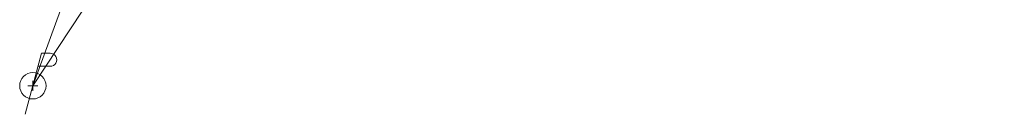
# Model space of a CAD drawing. Extents: x 1926935 to 1928139, y 199322 to 200300.
# Tile 436 of 656: x 1927557 to 1927654, y 199513 to 199522. Entities that reach past the tile are written whole.
import ezdxf

# ---------------------------------------------------------------- set-up
doc = ezdxf.new("R2010")
doc.units = 0
doc.header["$MEASUREMENT"] = 0
doc.linetypes.add('elecex', pattern=[0])
doc.linetypes.add('ohelecex', pattern=[0])
doc.layers.add('SV_X_Shot_Marker (Construction)', color=40, linetype='Continuous', lineweight=0, transparency=0.5)
for name, color, linetype, lineweight in [('UT_X_Electric', 1, 'elecex', 0), ('UT_X_Electric_Cells', 1, 'Continuous', 0), ('UT_X_Overhead_Electric', 1, 'ohelecex', 0)]:
    doc.layers.add(name, color=color, linetype=linetype, lineweight=lineweight)

# ---------------------------------------------------------------- blocks, each defined once
blk = doc.blocks.new('PP_2')
at = {"layer": 'UT_X_Electric_Cells', "color": 1, "linetype": 'Continuous', "lineweight": 0}
for p, q in [((0.0428, 0.16), (-0.0375, -0.14)), ((0.0428, 0.16), (0.0853, 0.16)), ((0.0258, 0.0963), (0.0853, 0.0963))]:
    blk.add_line(p, q, dxfattribs=at)
blk.add_circle((0, 0), 0.065, dxfattribs=at)
at = {"layer": 'UT_X_Electric_Cells', "color": 1, "linetype": 'Continuous', "lineweight": 0, "extrusion": (0, 0, -1)}
blk.add_arc((-0.086, 0.1281), 0.0319, 88.8767, 271.1233, dxfattribs=at)
blk = doc.blocks.new('SVPT_1040')
at = {"layer": 'SV_X_Shot_Marker (Construction)', "transparency": 33554495}
for p, q in [((-0.025, 0), (0.025, 0)), ((0, 0.025), (0, -0.025))]:
    blk.add_line(p, q, dxfattribs=at)
blk.add_point((0, 0), dxfattribs=at)
blk = doc.blocks.new('SVPT_1041')
at = {"layer": 'SV_X_Shot_Marker (Construction)', "transparency": 33554495}
for p, q in [((-0.025, 0), (0.025, 0)), ((0, 0.025), (0, -0.025))]:
    blk.add_line(p, q, dxfattribs=at)
blk.add_point((0, 0), dxfattribs=at)

msp = doc.modelspace()

# ---------------------------------------------------------------- linework, layer by layer
at = {"layer": 'UT_X_Electric'}
msp.add_point((1927558.01, 199515.36, 728.015), dxfattribs=at)
at = {"layer": 'UT_X_Overhead_Electric'}
msp.add_polyline3d([(1927579.788, 199644.66, 679.818), (1927578.786, 199572.026, 715.622), (1927558.01, 199515.36, 728.015), (1927685.329, 199707.348, 675.108)], dxfattribs=at)

# ---------------------------------------------------------------- block references
at = {"layer": 'SV_X_Shot_Marker (Construction)', "transparency": 33554495, "xscale": 20, "yscale": 20, "zscale": 20}
for name in ['SVPT_1040', 'SVPT_1041']:
    msp.add_blockref(name, (1927558.01, 199515.36, 728.015), dxfattribs=at)
at = {"layer": 'UT_X_Electric_Cells', "color": 1, "linetype": 'Continuous', "lineweight": 0, "xscale": 20, "yscale": 20, "zscale": 20}
msp.add_blockref('PP_2', (1927558.01, 199515.36, 728.015), dxfattribs=at)

doc.saveas('drawing.dxf')
